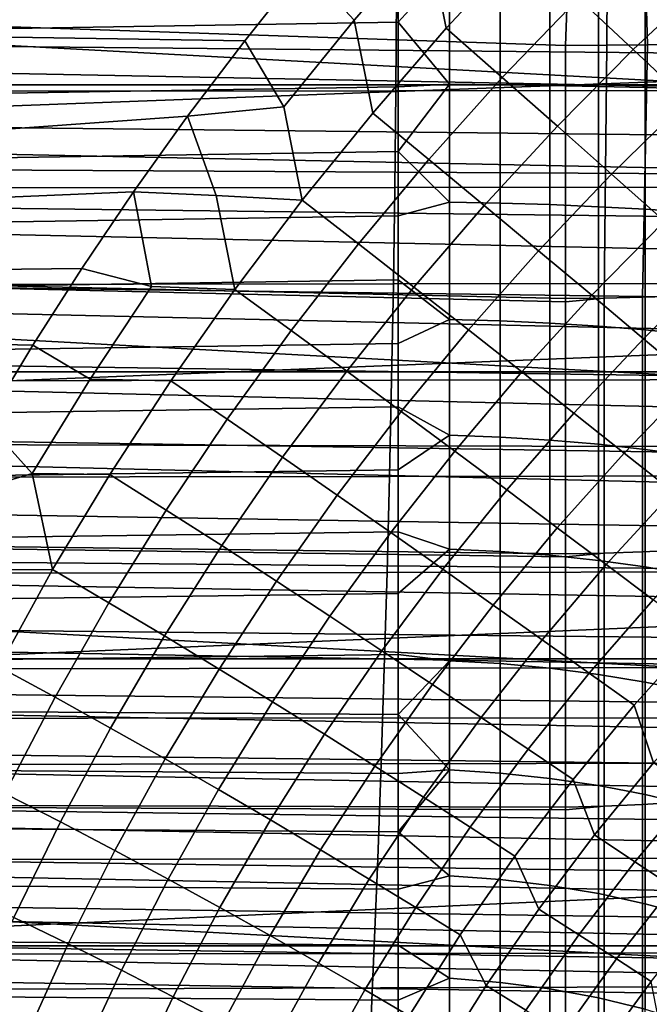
# Model space of a CAD drawing. Header units: metres. Extents: x -23 to 242, y -40 to 23.
# Tile 279 of 450: x 70.22 to 72.46, y -4.28 to -0.78. Entities that reach past the tile are written whole.
import ezdxf

# ---------------------------------------------------------------- set-up
doc = ezdxf.new("R2010")
doc.units = ezdxf.units.M
doc.layers.add('solid_10171013', color=7, linetype='CONTINUOUS')

msp = doc.modelspace()

# ---------------------------------------------------------------- linework, layer by layer
at = {"layer": 'solid_10171013'}
for points in [[(79.438637, -1.370367, 76.496887), (61.950001, -0.418856, 76.454399), (61.950001, 0.629311, 76.459885), (79.457047, -0.324173, 76.452621)], [(69.348228, 0.000009, 278.630188), (69.657883, -1.007284, 278.677612), (73.642517, -1.007214, 279.393066), (73.261978, 0.000017, 279.33374)], [(71.738342, -0.80635, 116.571236), (72.010483, -0.513586, 116.582001), (71.944061, -0.185441, 116.558731), (71.672432, -0.477369, 116.553619)], [(76.103493, -0.86118, 79.426369), (76.110268, -0.378991, 79.418251), (64.862846, -0.284454, 78.434052), (64.862846, -1.28092, 78.459755)], [(71.410919, -0.777583, 116.543961), (71.672432, -0.477369, 116.553619), (71.45182, -0.325718, 116.547356), (71.232925, -0.585125, 116.541458)], [(79.418739, -2.412833, 76.595711), (61.950001, -1.466483, 76.5037), (61.950001, -0.418856, 76.454399), (79.438637, -1.370367, 76.496887)], [(72.403725, -0.881812, 116.685837), (72.683357, -0.619021, 116.7005), (72.48951, -0.425917, 116.635452), (72.208527, -0.698839, 116.625069)], [(71.476578, -1.107875, 116.555771), (71.738342, -0.80635, 116.571236), (71.672432, -0.477369, 116.553619), (71.410919, -0.777583, 116.543961)], [(75.529579, -0.922674, 86.946358), (60.5, -0.777059, 87.2071), (60.5, -0.501267, 87.220352), (75.532379, -0.774206, 86.94471)], [(71.937347, -0.981405, 116.610695), (72.208527, -0.698839, 116.625069), (72.010483, -0.513586, 116.582001), (71.738342, -0.80635, 116.571236)], [(71.566902, -0.553933, 104.683929), (60.5, -0.738838, 104.490128), (60.5, -0.966404, 104.482185), (71.566902, -0.784367, 104.682419)], [(71.749222, -0.583919, 104.695709), (71.566902, -0.553933, 104.683929), (71.566902, -0.784367, 104.682419)], [(61.950001, -0.709015, 116.53746), (71.02076, -0.850621, 116.531944), (71.232925, -0.585125, 116.541458)], [(72.162735, -1.768188, 114.519958), (63.103245, -1.563627, 115.334312), (63.103245, -0.561805, 115.390755), (72.162735, -0.867247, 114.585724)], [(72.170403, -0.638496, 114.594566), (72.162735, -0.867247, 114.585724), (63.103245, -0.561805, 115.390755)], [(71.159653, -1.08575, 116.529381), (71.410919, -0.777583, 116.543961), (71.232925, -0.585125, 116.541458), (71.02076, -0.850621, 116.531944)], [(71.749222, -1.005262, 104.685081), (71.749222, -0.583919, 104.695709), (71.566902, -0.784367, 104.682419)], [(71.929909, -1.006854, 104.713188), (71.929909, -0.583747, 104.723862), (71.749222, -0.583919, 104.695709), (71.749222, -1.005262, 104.685081)], [(72.107269, -1.009372, 104.757652), (72.107269, -0.583473, 104.768394), (71.929909, -0.583747, 104.723862), (71.929909, -1.006854, 104.713188)], [(72.279816, -1.012795, 104.818108), (72.279816, -0.583102, 104.828941), (72.107269, -0.583473, 104.768394), (72.107269, -1.009372, 104.757652)], [(72.446114, -1.017095, 104.894043), (72.446114, -0.582635, 104.904999), (72.279816, -0.583102, 104.828941), (72.279816, -1.012795, 104.818108)], [(72.604774, -1.022235, 104.984825), (72.604774, -0.582077, 104.995926), (72.446114, -0.582635, 104.904999), (72.446114, -1.017095, 104.894043)], [(72.595467, -1.06169, 116.764114), (72.873795, -0.808586, 116.783401), (72.683357, -0.619021, 116.7005), (72.403725, -0.881812, 116.685837)], [(72.309639, -0.866278, 114.565529), (72.162735, -0.867247, 114.585724), (72.170403, -0.638496, 114.594566), (72.310379, -0.648516, 114.575226)], [(72.310379, -0.648516, 114.575226), (72.44799, -0.657665, 114.542763), (72.453835, -0.86462, 114.530952), (72.309639, -0.866278, 114.565529)], [(72.44799, -0.657665, 114.542763), (72.58197, -0.666176, 114.497437), (72.59391, -0.862288, 114.482323), (72.453835, -0.86462, 114.530952)], [(68.780945, -1.031027, 249.560364), (68.783424, -0.687144, 249.54628), (71.561142, -0.685748, 250.13945), (71.55867, -1.029017, 250.153473)], [(71.55867, -1.029017, 250.153473), (71.561142, -0.685748, 250.13945), (74.319771, -0.684461, 250.728409), (74.317329, -1.027139, 250.742401)], [(72.133499, -1.154574, 116.667496), (72.403725, -0.881812, 116.685837), (72.208527, -0.698839, 116.625069), (71.937347, -0.981405, 116.610695)], [(61.950001, -0.709015, 116.53746), (61.950001, -1.755129, 116.47303), (70.81778, -1.118677, 116.518768), (71.02076, -0.850621, 116.531944)], [(75.523819, -1.218895, 86.967125), (60.5, -1.053359, 87.21553), (60.5, -0.777059, 87.2071), (75.526733, -1.070979, 86.953827)], [(75.529579, -0.922674, 86.946358), (75.526733, -1.070979, 86.953827), (60.5, -0.777059, 87.2071)], [(71.566902, -0.784367, 104.682419), (60.5, -0.966404, 104.482185), (60.5, -1.19328, 104.466331), (71.566902, -1.014614, 104.673004)], [(71.225563, -1.417725, 116.53524), (71.476578, -1.107875, 116.555771), (71.410919, -0.777583, 116.543961), (71.159653, -1.08575, 116.529381)], [(71.749222, -1.005262, 104.685081), (71.566902, -0.784367, 104.682419), (71.566902, -1.014614, 104.673004)], [(71.67627, -1.272948, 116.591911), (71.937347, -0.981405, 116.610695), (71.738342, -0.80635, 116.571236), (71.476578, -1.107875, 116.555771)], [(76.096382, -1.342954, 79.447525), (76.103493, -0.86118, 79.426369), (64.862846, -1.28092, 78.459755)], [(71.159653, -1.08575, 116.529381), (71.02076, -0.850621, 116.531944), (70.81778, -1.118677, 116.518768)], [(72.300522, -1.766379, 114.501526), (72.162735, -1.768188, 114.519958), (72.162735, -0.867247, 114.585724), (72.309639, -0.866278, 114.565529)], [(72.453835, -0.86462, 114.530952), (72.436012, -1.763332, 114.470474), (72.300522, -1.766379, 114.501526), (72.309639, -0.866278, 114.565529)], [(72.59391, -0.862288, 114.482323), (72.568024, -1.759074, 114.427071), (72.436012, -1.763332, 114.470474), (72.453835, -0.86462, 114.530952)], [(72.32618, -1.325062, 116.74147), (72.595467, -1.06169, 116.764114), (72.403725, -0.881812, 116.685837), (72.133499, -1.154574, 116.667496)], [(71.566902, -1.014614, 104.673004), (60.5, -1.19328, 104.466331), (60.5, -1.419461, 104.442543), (71.566902, -1.244401, 104.655685)], [(73.642517, -1.007214, 279.393066), (69.657883, -1.007284, 278.677612), (69.658737, -2.02894, 278.653137), (73.643013, -2.028883, 279.368561)], [(71.749222, -1.005262, 104.685081), (71.566902, -1.014614, 104.673004), (71.566902, -1.244401, 104.655685)], [(71.749222, -1.425111, 104.648079), (71.749222, -1.005262, 104.685081), (71.566902, -1.244401, 104.655685)], [(71.873131, -1.436508, 116.645058), (72.133499, -1.154574, 116.667496), (71.937347, -0.981405, 116.610695), (71.67627, -1.272948, 116.591911)], [(71.929909, -1.42846, 104.676025), (71.929909, -1.006854, 104.713188), (71.749222, -1.005262, 104.685081), (71.749222, -1.425111, 104.648079)], [(72.107269, -1.43376, 104.720245), (72.107269, -1.009372, 104.757652), (71.929909, -1.006854, 104.713188), (71.929909, -1.42846, 104.676025)], [(72.279816, -1.440964, 104.780365), (72.279816, -1.012795, 104.818108), (72.107269, -1.009372, 104.757652), (72.107269, -1.43376, 104.720245)], [(72.446114, -1.450014, 104.855881), (72.446114, -1.017095, 104.894043), (72.279816, -1.012795, 104.818108), (72.279816, -1.440964, 104.780365)], [(68.777176, -1.374881, 249.581757), (68.780945, -1.031027, 249.560364), (71.55867, -1.029017, 250.153473), (71.554947, -1.372315, 250.174637)], [(71.554947, -1.372315, 250.174637), (71.55867, -1.029017, 250.153473), (74.317329, -1.027139, 250.742401), (74.313667, -1.369883, 250.763336)], [(72.604774, -1.460833, 104.946167), (72.604774, -1.022235, 104.984825), (72.446114, -1.017095, 104.894043), (72.446114, -1.450014, 104.855881)], [(75.517929, -1.512586, 87.011078), (60.5, -1.327924, 87.245621), (60.5, -1.053359, 87.21553), (75.520882, -1.366178, 86.986221)], [(75.523819, -1.218895, 86.967125), (75.520882, -1.366178, 86.986221), (60.5, -1.053359, 87.21553)], [(71.225563, -1.417725, 116.53524), (71.159653, -1.08575, 116.529381), (70.81778, -1.118677, 116.518768), (70.919006, -1.40151, 116.509529)], [(72.514725, -1.492175, 116.832397), (72.783096, -1.237758, 116.85968), (72.595467, -1.06169, 116.764114), (72.32618, -1.325062, 116.74147)], [(61.950001, -1.755129, 116.47303), (70.624817, -1.388381, 116.501869), (70.81778, -1.118677, 116.518768)], [(70.919006, -1.40151, 116.509529), (70.81778, -1.118677, 116.518768), (70.624817, -1.388381, 116.501869)], [(71.425743, -1.572989, 116.568352), (71.67627, -1.272948, 116.591911), (71.476578, -1.107875, 116.555771), (71.225563, -1.417725, 116.53524)], [(72.066521, -1.59779, 116.715042), (72.32618, -1.325062, 116.74147), (72.133499, -1.154574, 116.667496), (71.873131, -1.436508, 116.645058)], [(71.566902, -1.244401, 104.655685), (60.5, -1.419461, 104.442543), (60.5, -1.64495, 104.410858), (71.566902, -1.473459, 104.630486)], [(71.749222, -1.425111, 104.648079), (71.566902, -1.244401, 104.655685), (71.566902, -1.473459, 104.630486)], [(76.089005, -1.823952, 79.481705), (76.096382, -1.342954, 79.447525), (64.862846, -1.28092, 78.459755), (64.862846, -2.274616, 78.538322)], [(71.623108, -1.727107, 116.618141), (71.873131, -1.436508, 116.645058), (71.67627, -1.272948, 116.591911), (71.425743, -1.572989, 116.568352)], [(75.511978, -1.801899, 87.07795), (60.5, -1.599212, 87.297112), (60.5, -1.327924, 87.245621), (75.514954, -1.657902, 87.041672)], [(75.517929, -1.512586, 87.011078), (75.514954, -1.657902, 87.041672), (60.5, -1.327924, 87.245621)], [(72.255737, -1.756121, 116.801651), (72.514725, -1.492175, 116.832397), (72.32618, -1.325062, 116.74147), (72.066521, -1.59779, 116.715042)], [(61.950001, -1.755129, 116.47303), (70.44104, -1.660537, 116.481117), (70.624817, -1.388381, 116.501869)], [(68.772125, -1.718529, 249.610413), (68.777176, -1.374881, 249.581757), (71.554947, -1.372315, 250.174637), (71.549965, -1.715465, 250.202896)], [(70.689323, -1.724511, 116.484055), (70.624817, -1.388381, 116.501869), (70.44104, -1.660537, 116.481117)], [(70.985725, -1.735514, 116.509254), (70.919006, -1.40151, 116.509529), (70.624817, -1.388381, 116.501869), (70.689323, -1.724511, 116.484055)], [(71.549965, -1.715465, 250.202896), (71.554947, -1.372315, 250.174637), (74.313667, -1.369883, 250.763336), (74.3088, -1.712518, 250.791214)], [(70.985725, -1.735514, 116.509254), (71.225563, -1.417725, 116.53524), (70.919006, -1.40151, 116.509529)], [(71.186211, -1.881143, 116.539642), (71.425743, -1.572989, 116.568352), (71.225563, -1.417725, 116.53524), (70.985725, -1.735514, 116.509254)], [(71.749222, -1.841816, 104.584831), (71.749222, -1.425111, 104.648079), (71.566902, -1.473459, 104.630486), (71.566902, -1.701516, 104.597435)], [(71.929909, -1.84691, 104.612518), (71.929909, -1.42846, 104.676025), (71.749222, -1.425111, 104.648079), (71.749222, -1.841816, 104.584831)], [(72.107269, -1.85497, 104.656319), (72.107269, -1.43376, 104.720245), (71.929909, -1.42846, 104.676025), (71.929909, -1.84691, 104.612518)], [(72.279816, -1.865927, 104.715874), (72.279816, -1.440964, 104.780365), (72.107269, -1.43376, 104.720245), (72.107269, -1.85497, 104.656319)], [(79.397629, -3.448779, 76.74884), (61.950001, -2.509418, 76.607658), (61.950001, -1.466483, 76.5037), (79.418739, -2.412833, 76.595711)], [(71.816986, -1.879343, 116.684441), (72.066521, -1.59779, 116.715042), (71.873131, -1.436508, 116.645058), (71.623108, -1.727107, 116.618141)], [(72.446114, -1.879691, 104.790672), (72.446114, -1.450014, 104.855881), (72.279816, -1.440964, 104.780365), (72.279816, -1.865927, 104.715874)], [(72.604774, -1.896146, 104.880096), (72.604774, -1.460833, 104.946167), (72.446114, -1.450014, 104.855881), (72.446114, -1.879691, 104.790672)], [(71.566902, -1.473459, 104.630486), (60.5, -1.64495, 104.410858), (60.5, -1.868925, 104.371376), (71.566902, -1.701516, 104.597435)], [(72.440247, -1.910717, 116.904655), (72.698608, -1.655104, 116.940041), (72.514725, -1.492175, 116.832397), (72.255737, -1.756121, 116.801651)], [(72.162735, -2.676486, 114.407593), (63.103245, -2.561041, 115.224777), (63.103245, -1.563627, 115.334312), (72.162735, -1.779109, 114.518883)], [(72.162735, -1.768188, 114.519958), (72.162735, -1.779109, 114.518883), (63.103245, -1.563627, 115.334312)], [(71.383888, -2.025988, 116.586372), (71.623108, -1.727107, 116.618141), (71.425743, -1.572989, 116.568352), (71.186211, -1.881143, 116.539642)], [(75.506081, -2.08505, 87.167313), (60.5, -1.865927, 87.369827), (60.5, -1.599212, 87.297112), (75.509026, -1.944355, 87.11985)], [(75.511978, -1.801899, 87.07795), (75.509026, -1.944355, 87.11985), (60.5, -1.599212, 87.297112)], [(72.006676, -2.029051, 116.767052), (72.255737, -1.756121, 116.801651), (72.066521, -1.59779, 116.715042), (71.816986, -1.879343, 116.684441)], [(61.950001, -1.755129, 116.47303), (70.266418, -1.93419, 116.45649), (70.44104, -1.660537, 116.481117)], [(70.470924, -2.054396, 116.452629), (70.689323, -1.724511, 116.484055), (70.44104, -1.660537, 116.481117), (70.266418, -1.93419, 116.45649)], [(72.877426, -1.812979, 117.064148), (72.698608, -1.655104, 116.940041), (72.440247, -1.910717, 116.904655), (72.619598, -2.060731, 117.023811)], [(71.566902, -1.701516, 104.597435), (60.5, -1.868925, 104.371376), (60.5, -2.091381, 104.324081), (71.566902, -1.928305, 104.55658)], [(68.765808, -2.061794, 249.646317), (68.772125, -1.718529, 249.610413), (71.549965, -1.715465, 250.202896), (71.543739, -2.058291, 250.23822)], [(71.543739, -2.058291, 250.23822), (71.549965, -1.715465, 250.202896), (74.3088, -1.712518, 250.791214), (74.302711, -2.05487, 250.825989)], [(71.749222, -1.841816, 104.584831), (71.566902, -1.701516, 104.597435), (71.566902, -1.928305, 104.55658)], [(70.985725, -1.735514, 116.509254), (70.689323, -1.724511, 116.484055), (70.470924, -2.054396, 116.452629), (70.757423, -2.060873, 116.477455)], [(70.958054, -2.197045, 116.505417), (71.186211, -1.881143, 116.539642), (70.985725, -1.735514, 116.509254), (70.757423, -2.060873, 116.477455)], [(71.578079, -2.169346, 116.649307), (71.816986, -1.879343, 116.684441), (71.623108, -1.727107, 116.618141), (71.383888, -2.025988, 116.586372)], [(61.950001, -1.755129, 116.47303), (61.950001, -2.797136, 116.353905), (70.10112, -2.208994, 116.42794), (70.266418, -1.93419, 116.45649)], [(72.191605, -2.175471, 116.865738), (72.440247, -1.910717, 116.904655), (72.255737, -1.756121, 116.801651), (72.006676, -2.029051, 116.767052)], [(72.300522, -2.673748, 114.389275), (72.162735, -2.676486, 114.407593), (72.162735, -1.779109, 114.518883), (72.300522, -1.766379, 114.501526)], [(72.300522, -1.766379, 114.501526), (72.162735, -1.779109, 114.518883), (72.162735, -1.768188, 114.519958)], [(72.300522, -1.766379, 114.501526), (72.436012, -1.763332, 114.470474), (72.436012, -2.669136, 114.358414), (72.300522, -2.673748, 114.389275)], [(72.436012, -1.763332, 114.470474), (72.568024, -1.759074, 114.427071), (72.568024, -2.662689, 114.315277), (72.436012, -2.669136, 114.358414)], [(76.215004, -2.127661, 79.527412), (76.089005, -1.823952, 79.481705), (64.862846, -2.274616, 78.538322), (76.081329, -2.303827, 79.528885)], [(71.749222, -2.253739, 104.495605), (71.749222, -1.841816, 104.584831), (71.566902, -1.928305, 104.55658), (71.566902, -2.153558, 104.507965)], [(71.929909, -2.260558, 104.522919), (71.929909, -1.84691, 104.612518), (71.749222, -1.841816, 104.584831), (71.749222, -2.253739, 104.495605)], [(72.107269, -2.271347, 104.566124), (72.107269, -1.85497, 104.656319), (71.929909, -1.84691, 104.612518), (71.929909, -2.260558, 104.522919)], [(72.279816, -2.286014, 104.62487), (72.279816, -1.865927, 104.715874), (72.107269, -1.85497, 104.656319), (72.107269, -2.271347, 104.566124)], [(75.500328, -2.360312, 87.278618), (60.5, -2.125841, 87.463165), (60.5, -1.865927, 87.369827), (75.503181, -2.223773, 87.220261)], [(75.506081, -2.08505, 87.167313), (75.503181, -2.223773, 87.220261), (60.5, -1.865927, 87.369827)], [(71.155891, -2.332791, 116.549416), (71.383888, -2.025988, 116.586372), (71.186211, -1.881143, 116.539642), (70.958054, -2.197045, 116.505417)], [(71.768051, -2.310594, 116.728233), (72.006676, -2.029051, 116.767052), (71.816986, -1.879343, 116.684441), (71.578079, -2.169346, 116.649307)], [(72.446114, -2.304438, 104.698662), (72.446114, -1.879691, 104.790672), (72.279816, -1.865927, 104.715874), (72.279816, -2.286014, 104.62487)], [(72.604774, -2.326464, 104.786888), (72.604774, -1.896146, 104.880096), (72.446114, -1.879691, 104.790672), (72.446114, -2.304438, 104.698662)], [(72.619598, -2.060731, 117.023811), (72.440247, -1.910717, 116.904655), (72.191605, -2.175471, 116.865738), (72.371284, -2.31778, 116.98027)], [(71.566902, -1.928305, 104.55658), (60.5, -2.091381, 104.324081), (60.5, -2.312323, 104.26899), (71.566902, -2.153558, 104.507965)], [(70.264206, -2.390729, 116.414932), (70.470924, -2.054396, 116.452629), (70.266418, -1.93419, 116.45649), (70.10112, -2.208994, 116.42794)], [(73.643013, -2.028883, 279.368561), (69.658737, -2.02894, 278.653137), (69.662598, -3.050242, 278.612671), (73.646614, -3.050234, 279.328033)], [(71.350227, -2.46744, 116.609299), (71.578079, -2.169346, 116.649307), (71.383888, -2.025988, 116.586372), (71.155891, -2.332791, 116.549416)], [(71.953201, -2.449001, 116.822937), (72.191605, -2.175471, 116.865738), (72.006676, -2.029051, 116.767052), (71.768051, -2.310594, 116.728233)], [(68.758217, -2.404499, 249.689407), (68.765808, -2.061794, 249.646317), (71.543739, -2.058291, 250.23822), (71.536278, -2.400617, 250.280609)], [(70.757423, -2.060873, 116.477455), (70.470924, -2.054396, 116.452629), (70.264206, -2.390729, 116.414932), (70.541077, -2.393358, 116.439499)], [(70.741722, -2.520247, 116.465355), (70.958054, -2.197045, 116.505417), (70.757423, -2.060873, 116.477455), (70.541077, -2.393358, 116.439499)], [(71.536278, -2.400617, 250.280609), (71.543739, -2.058291, 250.23822), (74.302711, -2.05487, 250.825989), (74.295425, -2.396765, 250.867676)], [(72.793266, -2.205457, 117.158836), (72.619598, -2.060731, 117.023811), (72.371284, -2.31778, 116.98027), (72.545181, -2.455292, 117.110352)], [(75.494812, -2.625995, 87.411179), (60.5, -2.377644, 87.576576), (60.5, -2.125841, 87.463165), (75.497528, -2.494453, 87.342293)], [(75.500328, -2.360312, 87.278618), (75.497528, -2.494453, 87.342293), (60.5, -2.125841, 87.463165)], [(71.566902, -2.153558, 104.507965), (60.5, -2.312323, 104.26899), (60.5, -2.530944, 104.206314), (71.566902, -2.377008, 104.451645)], [(71.540329, -2.600396, 116.684875), (71.768051, -2.310594, 116.728233), (71.578079, -2.169346, 116.649307), (71.350227, -2.46744, 116.609299)], [(71.749222, -2.253739, 104.495605), (71.566902, -2.153558, 104.507965), (71.566902, -2.377008, 104.451645)], [(70.939583, -2.647065, 116.50692), (71.155891, -2.332791, 116.549416), (70.958054, -2.197045, 116.505417), (70.741722, -2.520247, 116.465355)], [(72.371284, -2.31778, 116.98027), (72.191605, -2.175471, 116.865738), (71.953201, -2.449001, 116.822937), (72.133034, -2.583768, 116.933167)], [(70.264206, -2.390729, 116.414932), (70.10112, -2.208994, 116.42794), (69.944984, -2.485178, 116.395386)], [(76.073395, -2.782224, 79.589027), (76.081329, -2.303827, 79.528885), (64.862846, -2.274616, 78.538322), (64.862846, -3.26274, 78.669525)], [(71.749222, -2.659261, 104.380737), (71.749222, -2.253739, 104.495605), (71.566902, -2.377008, 104.451645), (71.566902, -2.598393, 104.387688)], [(71.929909, -2.667779, 104.40757), (71.929909, -2.260558, 104.522919), (71.749222, -2.253739, 104.495605), (71.749222, -2.659261, 104.380737)], [(72.107269, -2.681253, 104.45002), (72.107269, -2.271347, 104.566124), (71.929909, -2.260558, 104.522919), (71.929909, -2.667779, 104.40757)], [(72.279816, -2.699573, 104.507729), (72.279816, -2.286014, 104.62487), (72.107269, -2.271347, 104.566124), (72.107269, -2.681253, 104.45002)], [(71.725548, -2.730956, 116.775917), (71.953201, -2.449001, 116.822937), (71.768051, -2.310594, 116.728233), (71.540329, -2.600396, 116.684875)], [(72.446114, -2.722585, 104.580223), (72.446114, -2.304438, 104.698662), (72.279816, -2.286014, 104.62487), (72.279816, -2.699573, 104.507729)], [(72.604774, -2.750096, 104.666893), (72.604774, -2.326464, 104.786888), (72.446114, -2.304438, 104.698662), (72.446114, -2.722585, 104.580223)], [(71.133934, -2.773174, 116.564079), (71.350227, -2.46744, 116.609299), (71.155891, -2.332791, 116.549416), (70.939583, -2.647065, 116.50692)], [(72.545181, -2.455292, 117.110352), (72.371284, -2.31778, 116.98027), (72.133034, -2.583768, 116.933167), (72.306961, -2.714229, 117.058647)], [(71.566902, -2.377008, 104.451645), (60.5, -2.530944, 104.206314), (60.5, -2.747238, 104.136024), (71.566902, -2.598393, 104.387688)], [(75.492172, -2.754735, 87.485191), (60.5, -2.620013, 87.709541), (60.5, -2.377644, 87.576576), (75.494812, -2.625995, 87.411179)], [(68.749359, -2.746468, 249.73967), (68.758217, -2.404499, 249.689407), (71.536278, -2.400617, 250.280609), (71.527573, -2.742266, 250.330017)], [(70.337128, -2.732487, 116.395065), (70.264206, -2.390729, 116.414932), (69.944984, -2.485178, 116.395386), (70.069534, -2.733051, 116.370659)], [(70.337128, -2.732487, 116.395065), (70.541077, -2.393358, 116.439499), (70.264206, -2.390729, 116.414932)], [(70.537666, -2.850271, 116.419106), (70.741722, -2.520247, 116.465355), (70.541077, -2.393358, 116.439499), (70.337128, -2.732487, 116.395065)], [(71.527573, -2.742266, 250.330017), (71.536278, -2.400617, 250.280609), (74.295425, -2.396765, 250.867676), (74.286926, -2.738029, 250.916229)], [(72.133034, -2.583768, 116.933167), (71.953201, -2.449001, 116.822937), (71.725548, -2.730956, 116.775917), (71.905365, -2.858349, 116.882187)], [(71.324013, -2.898007, 116.636627), (71.540329, -2.600396, 116.684875), (71.350227, -2.46744, 116.609299), (71.133934, -2.773174, 116.564079)], [(72.712875, -2.587209, 117.255714), (72.545181, -2.455292, 117.110352), (72.306961, -2.714229, 117.058647), (72.474556, -2.839609, 117.199081)], [(79.375481, -4.475397, 76.955864), (61.950001, -3.545547, 76.766006), (61.950001, -2.509418, 76.607658), (79.397629, -3.448779, 76.74884)], [(70.735435, -2.96834, 116.458572), (70.939583, -2.647065, 116.50692), (70.741722, -2.520247, 116.465355), (70.537666, -2.850271, 116.419106)], [(72.162735, -3.577946, 114.249474), (63.103245, -3.551236, 115.062462), (63.103245, -2.561041, 115.224777), (72.162735, -2.686434, 114.406105)], [(72.162735, -2.676486, 114.407593), (72.162735, -2.686434, 114.406105), (63.103245, -2.561041, 115.224777)], [(72.306961, -2.714229, 117.058647), (72.133034, -2.583768, 116.933167), (71.905365, -2.858349, 116.882187), (72.079178, -2.98193, 117.003403)], [(71.566902, -2.598393, 104.387688), (60.5, -2.747238, 104.136024), (60.5, -2.961211, 104.058144), (71.566902, -2.817453, 104.316162)], [(75.48719, -3.003006, 87.648079), (60.5, -2.850931, 87.860954), (60.5, -2.620013, 87.709541), (75.489624, -2.880471, 87.564194)], [(75.492172, -2.754735, 87.485191), (75.489624, -2.880471, 87.564194), (60.5, -2.620013, 87.709541)], [(71.509171, -3.02089, 116.72435), (71.725548, -2.730956, 116.775917), (71.540329, -2.600396, 116.684875), (71.324013, -2.898007, 116.636627)], [(71.749222, -2.659261, 104.380737), (71.566902, -2.598393, 104.387688), (71.566902, -2.817453, 104.316162)], [(70.929672, -3.086088, 116.513329), (71.133934, -2.773174, 116.564079), (70.939583, -2.647065, 116.50692), (70.735435, -2.96834, 116.458572)], [(71.749222, -3.05679, 104.240692), (71.749222, -2.659261, 104.380737), (71.566902, -2.817453, 104.316162), (71.566902, -3.033927, 104.23716)], [(71.929909, -3.066971, 104.266937), (71.929909, -2.667779, 104.40757), (71.749222, -2.659261, 104.380737), (71.749222, -3.05679, 104.240692)], [(72.107269, -3.08308, 104.308456), (72.107269, -2.681253, 104.45002), (71.929909, -2.667779, 104.40757), (71.929909, -3.066971, 104.266937)], [(72.279816, -3.10498, 104.364906), (72.279816, -2.699573, 104.507729), (72.107269, -2.681253, 104.45002), (72.107269, -3.08308, 104.308456)], [(72.300522, -3.574286, 114.231316), (72.162735, -3.577946, 114.249474), (72.162735, -2.686434, 114.406105), (72.300522, -2.673748, 114.389275)], [(72.300522, -2.673748, 114.389275), (72.162735, -2.686434, 114.406105), (72.162735, -2.676486, 114.407593)], [(72.300522, -2.673748, 114.389275), (72.436012, -2.669136, 114.358414), (72.436012, -3.56812, 114.200729), (72.300522, -3.574286, 114.231316)], [(72.436012, -2.669136, 114.358414), (72.568024, -2.662689, 114.315277), (72.568024, -3.559502, 114.157974), (72.436012, -3.56812, 114.200729)], [(70.145927, -3.077783, 116.343834), (70.337128, -2.732487, 116.395065), (70.069534, -2.733051, 116.370659)], [(70.346252, -3.186668, 116.366386), (70.537666, -2.850271, 116.419106), (70.337128, -2.732487, 116.395065), (70.145927, -3.077783, 116.343834)], [(71.905365, -2.858349, 116.882187), (71.725548, -2.730956, 116.775917), (71.509171, -3.02089, 116.72435), (71.688835, -3.141083, 116.827003)], [(72.474556, -2.839609, 117.199081), (72.306961, -2.714229, 117.058647), (72.079178, -2.98193, 117.003403), (72.246513, -3.100948, 117.139275)], [(72.446114, -3.132488, 104.435814), (72.446114, -2.722585, 104.580223), (72.279816, -2.699573, 104.507729), (72.279816, -3.10498, 104.364906)], [(72.604774, -3.165375, 104.520584), (72.604774, -2.750096, 104.666893), (72.446114, -2.722585, 104.580223), (72.446114, -3.132488, 104.435814)], [(68.73925, -3.087522, 249.797058), (68.749359, -2.746468, 249.73967), (71.527573, -2.742266, 250.330017), (71.517632, -3.083062, 250.386414)], [(71.517632, -3.083062, 250.386414), (71.527573, -2.742266, 250.330017), (74.286926, -2.738029, 250.916229), (74.277229, -3.078488, 250.971664)], [(76.196571, -3.065163, 79.647797), (76.073395, -2.782224, 79.589027), (64.862846, -3.26274, 78.669525), (76.065254, -3.258785, 79.662094)], [(71.119606, -3.202978, 116.583176), (71.324013, -2.898007, 116.636627), (71.133934, -2.773174, 116.564079), (70.929672, -3.086088, 116.513329)], [(71.566902, -2.817453, 104.316162), (60.5, -2.961211, 104.058144), (60.5, -3.172083, 103.972961), (71.566902, -3.033927, 104.23716)], [(75.482666, -3.237727, 87.829941), (60.5, -3.069338, 88.030037), (60.5, -2.850931, 87.860954), (75.484871, -3.122155, 87.736702)], [(75.48719, -3.003006, 87.648079), (75.484871, -3.122155, 87.736702), (60.5, -2.850931, 87.860954)], [(70.5438, -3.29619, 116.40406), (70.735435, -2.96834, 116.458572), (70.537666, -2.850271, 116.419106), (70.346252, -3.186668, 116.366386)], [(72.079178, -2.98193, 117.003403), (71.905365, -2.858349, 116.882187), (71.688835, -3.141083, 116.827003), (71.862389, -3.257963, 116.944298)], [(72.635399, -2.959152, 117.354187), (72.474556, -2.839609, 117.199081), (72.246513, -3.100948, 117.139275), (72.406929, -3.214664, 117.289474)], [(71.304573, -3.318366, 116.667915), (71.509171, -3.02089, 116.72435), (71.324013, -2.898007, 116.636627), (71.119606, -3.202978, 116.583176)], [(70.737816, -3.40578, 116.456741), (70.929672, -3.086088, 116.513329), (70.735435, -2.96834, 116.458572), (70.5438, -3.29619, 116.40406)], [(72.475349, -3.420209, 117.4263), (72.694984, -3.172461, 117.495605), (72.635399, -2.959152, 117.354187), (72.406929, -3.214664, 117.289474)], [(72.246513, -3.100948, 117.139275), (72.079178, -2.98193, 117.003403), (71.862389, -3.257963, 116.944298), (72.029327, -3.370803, 117.075943)], [(71.566902, -3.247562, 104.15078), (71.566902, -3.033927, 104.23716), (60.5, -3.172083, 103.972961)], [(71.688835, -3.141083, 116.827003), (71.509171, -3.02089, 116.72435), (71.304573, -3.318366, 116.667915), (71.483955, -3.431543, 116.767288)], [(71.749222, -3.05679, 104.240692), (71.566902, -3.033927, 104.23716), (71.566902, -3.247562, 104.15078)], [(75.478706, -3.457399, 88.029602), (60.5, -3.27395, 88.215912), (60.5, -3.069338, 88.030037), (75.480621, -3.349531, 87.92762)], [(75.482666, -3.237727, 87.829941), (75.480621, -3.349531, 87.92762), (60.5, -3.069338, 88.030037)], [(73.646614, -3.050234, 279.328033), (69.662598, -3.050242, 278.612671), (69.669479, -4.0708, 278.555786), (73.653336, -4.070835, 279.270966)], [(70.167793, -3.528985, 116.306885), (70.346252, -3.186668, 116.366386), (70.145927, -3.077783, 116.343834), (69.967773, -3.428776, 116.285522)], [(71.506462, -3.42283, 250.449799), (71.517632, -3.083062, 250.386414), (74.277229, -3.078488, 250.971664), (74.266335, -3.417966, 251.033951)], [(71.749222, -3.444761, 104.076004), (71.749222, -3.05679, 104.240692), (71.566902, -3.247562, 104.15078)], [(71.929909, -3.456567, 104.101562), (71.929909, -3.066971, 104.266937), (71.749222, -3.05679, 104.240692), (71.749222, -3.444761, 104.076004)], [(72.107269, -3.475245, 104.141991), (72.107269, -3.08308, 104.308456), (71.929909, -3.066971, 104.266937), (71.929909, -3.456567, 104.101562)], [(68.72789, -3.427485, 249.861542), (68.73925, -3.087522, 249.797058), (71.517632, -3.083062, 250.386414), (71.506462, -3.42283, 250.449799)], [(70.927505, -3.514926, 116.524231), (71.119606, -3.202978, 116.583176), (70.929672, -3.086088, 116.513329), (70.737816, -3.40578, 116.456741)], [(72.406929, -3.214664, 117.289474), (72.246513, -3.100948, 117.139275), (72.029327, -3.370803, 117.075943), (72.189178, -3.478887, 117.221603)], [(72.279816, -3.50064, 104.19696), (72.279816, -3.10498, 104.364906), (72.107269, -3.08308, 104.308456), (72.107269, -3.475245, 104.141991)], [(72.446114, -3.532537, 104.266006), (72.446114, -3.132488, 104.435814), (72.279816, -3.10498, 104.364906), (72.279816, -3.50064, 104.19696)], [(71.862389, -3.257963, 116.944298), (71.688835, -3.141083, 116.827003), (71.483955, -3.431543, 116.767288), (71.657127, -3.541909, 116.881012)], [(72.604774, -3.570672, 104.348549), (72.604774, -3.165375, 104.520584), (72.446114, -3.132488, 104.435814), (72.446114, -3.532537, 104.266006)], [(71.566902, -3.458106, 104.057106), (71.566902, -3.247562, 104.15078), (60.5, -3.172083, 103.972961), (60.5, -3.379844, 103.880447)], [(70.365051, -3.63018, 116.343094), (70.5438, -3.29619, 116.40406), (70.346252, -3.186668, 116.366386), (70.167793, -3.528985, 116.306885)], [(71.112167, -3.623017, 116.606323), (71.304573, -3.318366, 116.667915), (71.119606, -3.202978, 116.583176), (70.927505, -3.514926, 116.524231)], [(72.266022, -3.676295, 117.354195), (72.475349, -3.420209, 117.4263), (72.406929, -3.214664, 117.289474), (72.189178, -3.478887, 117.221603)], [(71.749222, -3.444761, 104.076004), (71.566902, -3.247562, 104.15078), (71.566902, -3.458106, 104.057106)], [(72.029327, -3.370803, 117.075943), (71.862389, -3.257963, 116.944298), (71.657127, -3.541909, 116.881012), (71.823547, -3.648763, 117.008774)], [(75.475365, -3.660684, 88.245827), (60.5, -3.46313, 88.417023), (60.5, -3.27395, 88.215912), (75.476952, -3.561169, 88.135727)], [(75.478706, -3.457399, 88.029602), (75.476952, -3.561169, 88.135727), (60.5, -3.27395, 88.215912)], [(76.056877, -3.733168, 79.748016), (76.065254, -3.258785, 79.662094), (64.862846, -3.26274, 78.669525), (64.862846, -4.242505, 78.852997)], [(70.558754, -3.731825, 116.394035), (70.737816, -3.40578, 116.456741), (70.5438, -3.29619, 116.40406), (70.365051, -3.63018, 116.343094)], [(71.483955, -3.431543, 116.767288), (71.304573, -3.318366, 116.667915), (71.112167, -3.623017, 116.606323), (71.291168, -3.729377, 116.702766)], [(71.566902, -3.458106, 104.057106), (60.5, -3.379844, 103.880447), (60.5, -3.584505, 103.780624), (71.566902, -3.66531, 103.956268)], [(72.189178, -3.478887, 117.221603), (72.029327, -3.370803, 117.075943), (71.823547, -3.648763, 117.008774), (71.982719, -3.751414, 117.150253)], [(68.715286, -3.766181, 249.933105), (68.72789, -3.427485, 249.861542), (71.506462, -3.42283, 250.449799), (71.494072, -3.761391, 250.520111)], [(70.748108, -3.833439, 116.459503), (70.927505, -3.514926, 116.524231), (70.737816, -3.40578, 116.456741), (70.558754, -3.731825, 116.394035)], [(71.657127, -3.541909, 116.881012), (71.483955, -3.431543, 116.767288), (71.291168, -3.729377, 116.702766), (71.463852, -3.833431, 116.813263)], [(71.494072, -3.761391, 250.520111), (71.506462, -3.42283, 250.449799), (74.266335, -3.417966, 251.033951), (74.254234, -3.75629, 251.103058)], [(72.619987, -3.519841, 117.602043), (72.475349, -3.420209, 117.4263), (72.266022, -3.676295, 117.354195), (72.409706, -3.771613, 117.524971)], [(75.472694, -3.846351, 88.47728), (60.5, -3.636064, 88.632469), (60.5, -3.46313, 88.417023), (75.473938, -3.75579, 88.359734)], [(75.475365, -3.660684, 88.245827), (75.473938, -3.75579, 88.359734), (60.5, -3.46313, 88.417023)], [(71.749222, -3.444761, 104.076004), (71.566902, -3.458106, 104.057106), (71.566902, -3.66531, 103.956268)], [(71.749222, -3.821651, 103.887337), (71.749222, -3.444761, 104.076004), (71.566902, -3.66531, 103.956268)], [(71.929909, -3.835035, 103.912102), (71.929909, -3.456567, 104.101562), (71.749222, -3.444761, 104.076004), (71.749222, -3.821651, 103.887337)], [(72.107269, -3.85621, 103.951279), (72.107269, -3.475245, 104.141991), (71.929909, -3.456567, 104.101562), (71.929909, -3.835035, 103.912102)], [(72.067528, -3.940382, 117.279015), (72.266022, -3.676295, 117.354195), (72.189178, -3.478887, 117.221603), (71.982719, -3.751414, 117.150253)], [(72.279816, -3.884999, 104.004547), (72.279816, -3.50064, 104.19696), (72.107269, -3.475245, 104.141991), (72.107269, -3.85621, 103.951279)], [(72.446114, -3.92116, 104.071457), (72.446114, -3.532537, 104.266006), (72.279816, -3.50064, 104.19696), (72.279816, -3.884999, 104.004547)], [(70.199547, -3.96971, 116.275429), (70.365051, -3.63018, 116.343094), (70.167793, -3.528985, 116.306885), (70.00264, -3.876658, 116.240349)], [(70.932381, -3.934443, 116.539291), (71.112167, -3.623017, 116.606323), (70.927505, -3.514926, 116.524231), (70.748108, -3.833439, 116.459503)], [(72.755882, -3.612864, 117.790749), (72.619987, -3.519841, 117.602043), (72.409706, -3.771613, 117.524971), (72.544479, -3.860894, 117.708366)], [(72.604774, -3.964392, 104.151451), (72.604774, -3.570672, 104.348549), (72.446114, -3.532537, 104.266006), (72.446114, -3.92116, 104.071457)], [(79.352531, -5.489917, 77.21624), (61.950001, -4.572721, 76.978401), (61.950001, -3.545547, 76.766006), (79.375481, -4.475397, 76.955864)], [(72.162735, -4.470264, 114.045998), (63.103245, -4.53142, 114.847816), (63.103245, -3.551236, 115.062462), (72.162735, -3.58691, 114.247658)], [(72.162735, -3.577946, 114.249474), (72.162735, -3.58691, 114.247658), (63.103245, -3.551236, 115.062462)], [(71.823547, -3.648763, 117.008774), (71.657127, -3.541909, 116.881012), (71.463852, -3.833431, 116.813263), (71.629662, -3.934503, 116.937508)], [(72.300522, -3.574286, 114.231316), (72.436012, -3.56812, 114.200729), (72.436012, -4.457988, 113.997818), (72.300522, -4.465691, 114.028053)], [(72.436012, -3.56812, 114.200729), (72.568024, -3.559502, 114.157974), (72.568024, -4.447221, 113.955551), (72.436012, -4.457988, 113.997818)], [(71.566902, -3.66531, 103.956268), (60.5, -3.584505, 103.780624), (60.5, -3.785318, 103.673866), (71.566902, -3.868929, 103.848373)], [(72.300522, -4.465691, 114.028053), (72.162735, -4.470264, 114.045998), (72.162735, -3.58691, 114.247658), (72.300522, -3.574286, 114.231316)], [(72.300522, -3.574286, 114.231316), (72.162735, -3.58691, 114.247658), (72.162735, -3.577946, 114.249474)], [(75.470757, -4.01331, 88.722588), (60.5, -3.791606, 88.860931), (60.5, -3.636064, 88.632469), (75.471634, -3.932237, 88.598289)], [(75.472694, -3.846351, 88.47728), (75.471634, -3.932237, 88.598289), (60.5, -3.636064, 88.632469)], [(70.392891, -4.063591, 116.324951), (70.558754, -3.731825, 116.394035), (70.365051, -3.63018, 116.343094), (70.199547, -3.96971, 116.275429)], [(71.291168, -3.729377, 116.702766), (71.112167, -3.623017, 116.606323), (70.932381, -3.934443, 116.539291), (71.110924, -4.034193, 116.633156)], [(71.749222, -3.821651, 103.887337), (71.566902, -3.66531, 103.956268), (71.566902, -3.868929, 103.848373)], [(71.982719, -3.751414, 117.150253), (71.823547, -3.648763, 117.008774), (71.629662, -3.934503, 116.937508), (71.788055, -4.031929, 117.07515)], [(72.409706, -3.771613, 117.524971), (72.266022, -3.676295, 117.354195), (72.067528, -3.940382, 117.279015), (72.210159, -4.031594, 117.445175)], [(76.177147, -3.994981, 79.817764), (76.056877, -3.733168, 79.748016), (64.862846, -4.242505, 78.852997), (76.048317, -4.205019, 79.846741)], [(70.581856, -4.157853, 116.388748), (70.748108, -3.833439, 116.459503), (70.558754, -3.731825, 116.394035), (70.392891, -4.063591, 116.324951)], [(71.463852, -3.833431, 116.813263), (71.291168, -3.729377, 116.702766), (71.110924, -4.034193, 116.633156), (71.283051, -4.132142, 116.740791)], [(68.701447, -4.103432, 250.011688), (68.715286, -3.766181, 249.933105), (71.494072, -3.761391, 250.520111), (71.480461, -4.098571, 250.597366)], [(71.480461, -4.098571, 250.597366), (71.494072, -3.761391, 250.520111), (74.254234, -3.75629, 251.103058), (74.240944, -4.093286, 251.178986)], [(71.880363, -4.212179, 117.200539), (72.067528, -3.940382, 117.279015), (71.982719, -3.751414, 117.150253), (71.788055, -4.031929, 117.07515)], [(72.544479, -3.860894, 117.708366), (72.409706, -3.771613, 117.524971), (72.210159, -4.031594, 117.445175), (72.343704, -4.117348, 117.623604)], [(71.566902, -3.868929, 103.848373), (60.5, -3.785318, 103.673866), (60.5, -3.98227, 103.560143), (71.566902, -4.068725, 103.733551)], [(75.469582, -4.1605, 88.980194), (60.5, -3.928498, 89.100426), (60.5, -3.791606, 88.860931), (75.47007, -4.089438, 88.849953)], [(75.470757, -4.01331, 88.722588), (75.47007, -4.089438, 88.849953), (60.5, -3.791606, 88.860931)], [(70.765701, -4.251951, 116.466591), (70.932381, -3.934443, 116.539291), (70.748108, -3.833439, 116.459503), (70.581856, -4.157853, 116.388748)], [(71.629662, -3.934503, 116.937508), (71.463852, -3.833431, 116.813263), (71.283051, -4.132142, 116.740791), (71.448166, -4.227643, 116.861877)], [(71.749222, -4.185977, 103.675415), (71.749222, -3.821651, 103.887337), (71.566902, -3.868929, 103.848373), (71.566902, -4.068725, 103.733551)], [(71.929909, -4.200887, 103.699295), (71.929909, -3.835035, 103.912102), (71.749222, -3.821651, 103.887337), (71.749222, -4.185977, 103.675415)], [(72.107269, -4.224476, 103.737076), (72.107269, -3.85621, 103.951279), (71.929909, -3.835035, 103.912102), (71.929909, -4.200887, 103.699295)], [(72.279816, -4.256546, 103.788429), (72.279816, -3.884999, 104.004547), (72.107269, -3.85621, 103.951279), (72.107269, -4.224476, 103.737076)], [(72.446114, -4.296829, 103.852943), (72.446114, -3.92116, 104.071457), (72.279816, -3.884999, 104.004547), (72.279816, -4.256546, 103.788429)], [(72.669655, -3.943808, 117.903809), (72.544479, -3.860894, 117.708366), (72.343704, -4.117348, 117.623604), (72.467514, -4.19732, 117.813721)], [(72.604774, -4.344988, 103.930069), (72.604774, -3.964392, 104.151451), (72.446114, -3.92116, 104.071457), (72.446114, -4.296829, 103.852943)], [(75.469284, -4.226392, 89.113098), (75.469177, -4.287014, 89.248466), (60.5, -4.046497, 89.350563), (60.5, -3.928498, 89.100426)], [(75.469582, -4.1605, 88.980194), (75.469284, -4.226392, 89.113098), (60.5, -3.928498, 89.100426)], [(71.110924, -4.034193, 116.633156), (70.932381, -3.934443, 116.539291), (70.765701, -4.251951, 116.466591), (70.943733, -4.345281, 116.558235)], [(71.788055, -4.031929, 117.07515), (71.629662, -3.934503, 116.937508), (71.448166, -4.227643, 116.861877), (71.605728, -4.320059, 116.996056)], [(72.210159, -4.031594, 117.445175), (72.067528, -3.940382, 117.279015), (71.880363, -4.212179, 117.200539), (72.021866, -4.299497, 117.362427)], [(71.566902, -4.068725, 103.733551), (60.5, -3.98227, 103.560143), (60.5, -4.175375, 103.439476), (71.566902, -4.264462, 103.611938)], [(70.240723, -4.400185, 116.249321), (70.392891, -4.063591, 116.324951), (70.199547, -3.96971, 116.275429), (70.047752, -4.313953, 116.200859)], [(74.809364, -6.416335, 94.294312), (60.5, -6.625322, 95.425896), (60.5, -4.046497, 89.350563), (75.469177, -4.287014, 89.248466)], [(70.429291, -4.487216, 116.311798), (70.581856, -4.157853, 116.388748), (70.392891, -4.063591, 116.324951), (70.240723, -4.400185, 116.249321)], [(71.283051, -4.132142, 116.740791), (71.110924, -4.034193, 116.633156), (70.943733, -4.345281, 116.558235), (71.115257, -4.437321, 116.663368)], [(71.705078, -4.491303, 117.118538), (71.880363, -4.212179, 117.200539), (71.788055, -4.031929, 117.07515), (71.605728, -4.320059, 116.996056)], [(72.343704, -4.117348, 117.623604), (72.210159, -4.031594, 117.445175), (72.021866, -4.299497, 117.362427), (72.154121, -4.381941, 117.53624)], [(68.686371, -4.439061, 250.09726), (68.701447, -4.103432, 250.011688), (71.480461, -4.098571, 250.597366), (71.46563, -4.434194, 250.681519)], [(73.653336, -4.070835, 279.270966), (69.669479, -4.0708, 278.555786), (69.67942, -5.090225, 278.481934), (73.663177, -5.090262, 279.196869)], [(71.46563, -4.434194, 250.681519), (71.480461, -4.098571, 250.597366), (74.240944, -4.093286, 251.178986), (74.226456, -4.428779, 251.261719)], [(71.749222, -4.185977, 103.675415), (71.566902, -4.068725, 103.733551), (71.566902, -4.264462, 103.611938)], [(71.448166, -4.227643, 116.861877), (71.283051, -4.132142, 116.740791), (71.115257, -4.437321, 116.663368), (71.279655, -4.52746, 116.781662)], [(72.467514, -4.19732, 117.813721), (72.343704, -4.117348, 117.623604), (72.154121, -4.381941, 117.53624), (72.276482, -4.459198, 117.721382)], [(70.612686, -4.574538, 116.388046), (70.765701, -4.251951, 116.466591), (70.581856, -4.157853, 116.388748), (70.429291, -4.487216, 116.311798)], [(71.566902, -4.264462, 103.611938), (60.5, -4.175375, 103.439476), (60.5, -4.363929, 103.312309), (71.566902, -4.455907, 103.483681)], [(71.749222, -4.536309, 103.441086), (71.749222, -4.185977, 103.675415), (71.566902, -4.264462, 103.611938), (71.566902, -4.455907, 103.483681)], [(71.929909, -4.552686, 103.463989), (71.929909, -4.200887, 103.699295), (71.749222, -4.185977, 103.675415), (71.749222, -4.536309, 103.441086)], [(72.107269, -4.578596, 103.500214), (72.107269, -4.224476, 103.737076), (71.929909, -4.200887, 103.699295), (71.929909, -4.552686, 103.463989)], [(72.319153, -4.630367, 117.880127), (72.501877, -4.374931, 117.975739), (72.467514, -4.19732, 117.813721), (72.276482, -4.459198, 117.721382)], [(76.039627, -4.673986, 79.958191), (76.048317, -4.205019, 79.846741), (64.862846, -4.242505, 78.852997), (64.862846, -5.211149, 79.088226)], [(71.605728, -4.320059, 116.996056), (71.448166, -4.227643, 116.861877), (71.279655, -4.52746, 116.781662), (71.43634, -4.615087, 116.91275)], [(72.021866, -4.299497, 117.362427), (71.880363, -4.212179, 117.200539), (71.705078, -4.491303, 117.118538), (71.845406, -4.574945, 117.27652)], [(72.279816, -4.613821, 103.549461), (72.279816, -4.256546, 103.788429), (72.107269, -4.224476, 103.737076), (72.107269, -4.578596, 103.500214)], [(70.943733, -4.345281, 116.558235), (70.765701, -4.251951, 116.466591), (70.612686, -4.574538, 116.388046), (70.790199, -4.661588, 116.477829)], [(72.446114, -4.658067, 103.61132), (72.446114, -4.296829, 103.852943), (72.279816, -4.256546, 103.788429), (72.279816, -4.613821, 103.549461)]]:
    msp.add_3dface(points, dxfattribs=at)

doc.saveas('drawing.dxf')
